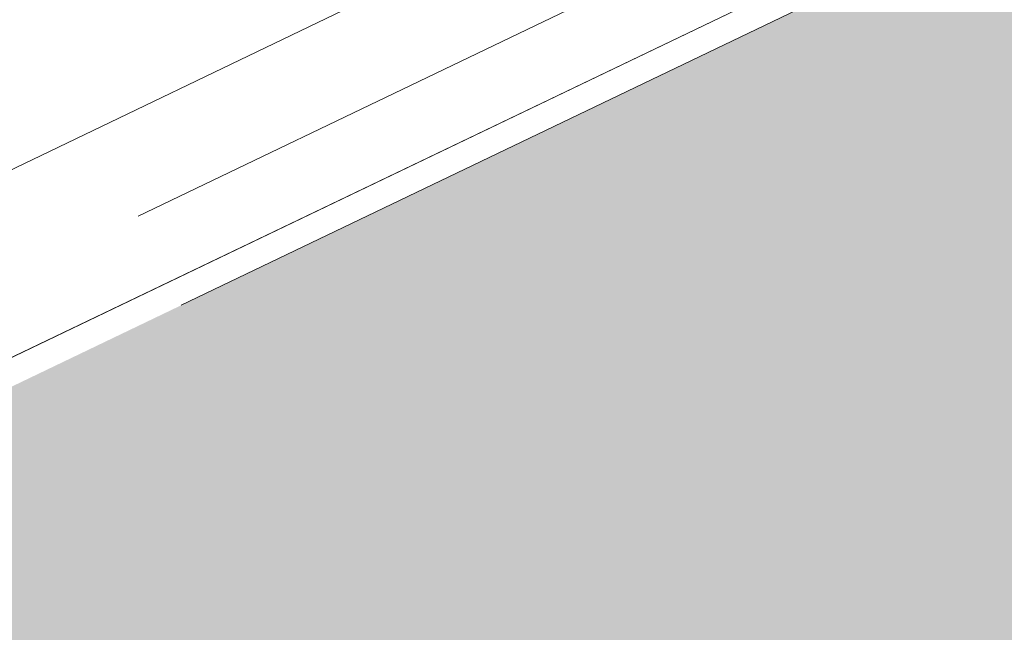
# Model space of a CAD drawing. Header units: metres. Extents: x 163628 to 167676, y 402708 to 405373.
# Tile 895 of 1056: x 166439.693 to 166440.488, y 404400.582 to 404401.077. Entities that reach past the tile are written whole.
import ezdxf

# ---------------------------------------------------------------- set-up
doc = ezdxf.new("R2010")
doc.units = ezdxf.units.M
doc.linetypes.add('X-CA190022.004-UO-DWM_Snelfietsroute$0$VH-OPSLUITBAND_80X200', pattern=[14, 8, -2, 2, -2])
doc.layers.add('X-CA190022.004-UO-ARC_Arcering$0$N-WE-VH-VERHARDING_TEGEL-A-200 60MM TEGEL', color=252, linetype='Continuous', lineweight=18, transparency=0.5)
doc.layers.add('X-CA190022.004-UO-ARC_Arcering$0$N-WE-VH-VERHARDING_TEGEL-A-200 80MM TEGEL', color=7, linetype='Continuous', lineweight=18, true_color=0x2a393c, transparency=0.5)
for name, color, linetype, lineweight in [('X-CA190022.004-UO-BGT_Ondergrond$0$GE_317_WGDVoetpad_Vlak_GEM', 253, 'Continuous', 9), ('X-CA190022.004-UO-BGT_Ondergrond$0$GE_401_OTDErf_Vlak_GEM', 253, 'Continuous', 9), ('X-CA190022.004-UO-DWM_Snelfietsroute$0$N-WE-VH-KANTOPSLUITING_ACHTERKANTBAND-G', 7, 'Continuous', 18), ('X-CA190022.004-UO-DWM_Snelfietsroute$0$N-WE-VH-KANTOPSLUITING_OPSLUITBAND_80X200-G', 7, 'X-CA190022.004-UO-DWM_Snelfietsroute$0$VH-OPSLUITBAND_80X200', 18), ('X-CA190022.004-UO-KAD_Percelen$0$B-WE-KG-GRENS_PERCEEL-GV', 150, 'Continuous', 9)]:
    doc.layers.add(name, color=color, linetype=linetype, lineweight=lineweight)

msp = doc.modelspace()

# ---------------------------------------------------------------- hatches: boundary and pattern name
at = {"layer": 'X-CA190022.004-UO-ARC_Arcering$0$N-WE-VH-VERHARDING_TEGEL-A-200 60MM TEGEL', "ltscale": 0.5}
h = msp.add_hatch(color=256, dxfattribs=at)
h.dxf.hatch_style = 1
edge = h.paths.add_edge_path()
edge.add_arc((166446.29741, 404410.94493), 7.80087, 295.653474, 312.143487)
edge.add_arc((166451.09015, 404404.96352), 0.48365, 24.07858, 60.20751)
edge.add_arc((166446.29808, 404410.94428), 7.5, 312.143045, 324.398768)
edge.add_line((166452.39624, 404406.57823), (166452.63547, 404406.39712))
edge.add_arc((166446.29316, 404410.94778), 7.80599, 324.340262, 331.774511)
edge.add_line((166453.17096, 404407.25599), (166449.96655, 404405.71718))
edge.add_line((166449.96655, 404405.71718), (166447.53542, 404404.54971))
edge.add_line((166447.53542, 404404.54971), (166447.31032, 404405.01846))
edge.add_line((166447.31032, 404405.01846), (166447.82392, 404405.87649))
edge.add_line((166447.82392, 404405.87649), (166446.777, 404406.424))
edge.add_arc((166437.56157, 404411.0375), 10.30575, 305.098424, 333.406199, ccw=False)
edge.add_line((166443.4872, 404402.60569), (166439.82317, 404400.84616))
edge.add_line((166439.82317, 404400.84616), (166440.4725, 404399.49399))
edge.add_line((166440.4725, 404399.49399), (166441.39363, 404399.93633))
edge.add_line((166441.39363, 404399.93633), (166445.90086, 404402.10078))
edge.add_line((166445.90086, 404402.10078), (166449.67462, 404403.913))
at = {"layer": 'X-CA190022.004-UO-ARC_Arcering$0$N-WE-VH-VERHARDING_TEGEL-A-200 80MM TEGEL'}
h = msp.add_hatch(color=256, dxfattribs=at)
h.dxf.hatch_style = 1
h.paths.add_polyline_path([(166440.4725, 404399.49399), (166439.82317, 404400.84616), (166435.23138, 404398.6411), (166435.88072, 404397.28893), (166436.88639, 404397.77188)])

# ---------------------------------------------------------------- linework, layer by layer
at = {"layer": 'X-CA190022.004-UO-BGT_Ondergrond$0$GE_317_WGDVoetpad_Vlak_GEM', "flags": 128}
msp.add_lwpolyline([(166401.437, 404382.492), (166405.144, 404384.232), (166406.671, 404384.965), (166443.223, 404402.501)], dxfattribs=at)
at = {"layer": 'X-CA190022.004-UO-BGT_Ondergrond$0$GE_401_OTDErf_Vlak_GEM', "flags": 128}
msp.add_lwpolyline([(166443.223, 404402.501), (166406.671, 404384.965), (166405.144, 404384.232)], dxfattribs=at)
at = {"layer": 'X-CA190022.004-UO-DWM_Snelfietsroute$0$N-WE-VH-KANTOPSLUITING_ACHTERKANTBAND-G', "ltscale": 0.2, "flags": 128}
msp.add_lwpolyline([(166446.70546, 404406.45981, -0.123984), (166443.4466, 404402.67493), (166439.78853, 404400.91827)], format="xyb", dxfattribs=at)
at = {"layer": 'X-CA190022.004-UO-DWM_Snelfietsroute$0$N-WE-VH-KANTOPSLUITING_OPSLUITBAND_80X200-G', "ltscale": 0.2, "flags": 128}
msp.add_lwpolyline([(166446.777, 404406.424, -0.124148), (166443.4872, 404402.60569), (166439.82317, 404400.84616)], format="xyb", dxfattribs=at)
at = {"layer": 'X-CA190022.004-UO-KAD_Percelen$0$B-WE-KG-GRENS_PERCEEL-GV', "flags": 128}
for points in [[(166422.191, 404423.355), (166434.179, 404398.305), (166439.961, 404401.088), (166440.894, 404401.582), (166441.79, 404402.138), (166442.646, 404402.756), (166443.457, 404403.431), (166444.219, 404404.16), (166444.93, 404404.94), (166445.585, 404405.768), (166446.181, 404406.639), (166446.715, 404407.548), (166447.186, 404408.493), (166447.59, 404409.467), (166447.926, 404410.468), (166448.192, 404411.489), (166448.388, 404412.526), (166448.511, 404413.574), (166448.561, 404414.628), (166448.539, 404415.683), (166448.443, 404416.734)], [(166475.871, 404414.811), (166439.961, 404401.088), (166434.179, 404398.305), (166417.991, 404390.555), (166406.027, 404384.829)]]:
    msp.add_lwpolyline(points, dxfattribs=at)

doc.saveas('drawing.dxf')
